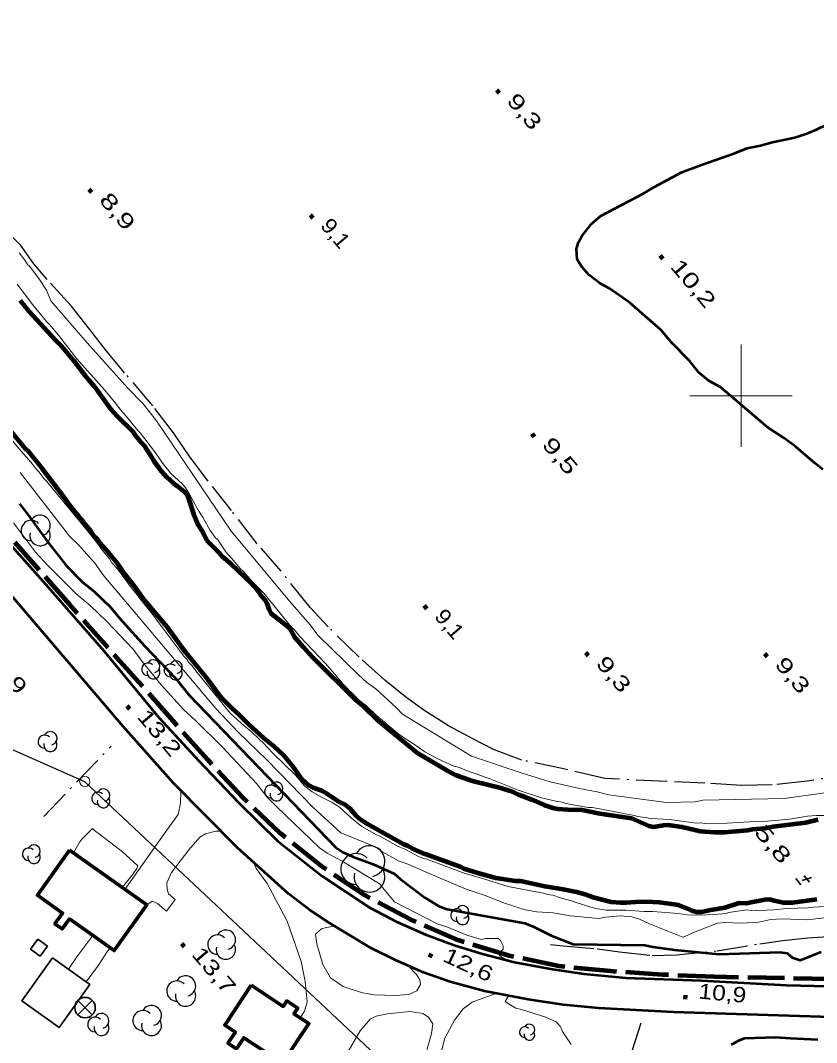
# Model space of a CAD drawing. Extents: x 386081 to 389416, y 5130568 to 5134082.
# Drawn here: x 387458.9 to 387614.8, y 5132873.4 to 5133073.4 of the extents above; entities that cross this region are included whole.
import ezdxf
from ezdxf.enums import TextEntityAlignment as Align

# ---------------------------------------------------------------- set-up
doc = ezdxf.new("R2010")
doc.units = 0
doc.header["$LTSCALE"] = 1.2
for name, pattern in [('DASH_DOUBLE_DOT', [9.2, 5, -1.2, 0.3, -1.2, 0.3, -1.2]), ('DOT_DASHED', [7.7, 5, -1.2, 0.3, -1.2]), ('LONG_DASHED', [7.5, 6, -1.5])]:
    doc.linetypes.add(name, pattern=pattern)
for name, color, linetype, lineweight in [('1', 7, 'Continuous', 53), ('19', 7, 'Continuous', 13), ('2', 7, 'Continuous', 13), ('21', 7, 'LONG_DASHED', 35), ('3', 7, 'Continuous', 140), ('31', 7, 'Continuous', 70), ('34', 7, 'Continuous', 35), ('36', 7, 'Continuous', 13), ('4', 7, 'DASH_DOUBLE_DOT', 53), ('41', 7, 'DOT_DASHED', 25), ('44', 7, 'Continuous', 25), ('61', 7, 'Continuous', 13)]:
    doc.layers.add(name, color=color, linetype=linetype, lineweight=lineweight)

msp = doc.modelspace()

# ---------------------------------------------------------------- linework, layer by layer
at = {"layer": '1'}
for points in [[(387616.03, 5132985.57), (387614.43, 5132986.79), (387610.75, 5132989.97), (387608.42, 5132991.68), (387605.23, 5132993.75), (387595.97, 5133001.64), (387593.7, 5133002.92), (387591.74, 5133004.51), (387589.9, 5133006.83), (387586.34, 5133010.5), (387584.32, 5133012.89), (387578.18, 5133018.26), (387574.25, 5133020.95), (387572.41, 5133021.93), (387570.2, 5133023.64), (387568.85, 5133025.23), (387567.93, 5133026.64), (387567.81, 5133028.72), (387568.18, 5133030.07), (387568.85, 5133031.24), (387570.75, 5133033.64), (387572.53, 5133035.17), (387580.76, 5133039.48), (387583.03, 5133040.9), (387588.43, 5133043.73), (387592.23, 5133045.21), (387598.79, 5133047.49), (387601.18, 5133048.42), (387603.82, 5133048.98), (387606.15, 5133049.59), (387610.51, 5133050.52), (387612.71, 5133051.26), (387614.61, 5133052.06), (387616.94, 5133053.17)], [(387458.75, 5132978.84), (387460.21, 5132976.98), (387464.33, 5132971.24), (387467.97, 5132966.68), (387471.02, 5132963.55), (387473.39, 5132961.68), (387476.58, 5132958.62), (387478.4, 5132956.38), (387483.21, 5132951.01), (387489.28, 5132944.68), (387491.98, 5132941.4), (387520.64, 5132911.57), (387522.05, 5132910.66), (387524.08, 5132909.74), (387527.95, 5132908.32), (387532.13, 5132906.38), (387533.33, 5132905.36), (387538.17, 5132901.7), (387540.82, 5132900.08), (387542.44, 5132899.49), (387557.68, 5132896.72), (387559.46, 5132896.05), (387562.83, 5132894.36), (387567.12, 5132892.62), (387581.13, 5132892.47), (387582.72, 5132892.13), (387587, 5132891.55), (387595.7, 5132890.68), (387607.58, 5132891.07), (387609.04, 5132890.86), (387609.98, 5132890), (387611.55, 5132889.5), (387615.67, 5132891.16)], [(387615.05, 5132873.93), (387609.66, 5132874.15), (387606.71, 5132874.39), (387600.64, 5132874.18), (387599.48, 5132873.75), (387598.07, 5132872.95)]]:
    msp.add_lwpolyline(points, dxfattribs=at)
at = {"layer": '19'}
for points in [[(387490.32, 5132922.74), (387490.29, 5132920.22), (387489.83, 5132918.01), (387487.42, 5132914.72), (387479.38, 5132903.36)], [(387483.64, 5132900.33), (387484.74, 5132901.04), (387485.73, 5132900.59), (387487.49, 5132899.12), (387489.24, 5132901.41), (387487.94, 5132902.48), (387487.62, 5132903.38), (387487.59, 5132904.65), (387488.5, 5132906.68), (387491.89, 5132911.09), (387494.06, 5132913.59), (387495.18, 5132914.22), (387497.2, 5132914.74), (387498.18, 5132914.76)], [(387513.68, 5132878.22), (387514.55, 5132879.51), (387515.07, 5132881.34), (387514.66, 5132885.34), (387513.87, 5132889.22), (387511.12, 5132897.15), (387507.22, 5132904.51), (387505.07, 5132907.48), (387504.4, 5132908.8)], [(387534.74, 5132888.46), (387536.46, 5132886.73), (387537.14, 5132885.68), (387537.23, 5132884.76), (387536.53, 5132883.53), (387534.96, 5132882.8), (387532.28, 5132882.58), (387528.12, 5132882.72), (387525.86, 5132883.09), (387522.12, 5132884.38), (387519.63, 5132886.03), (387518.15, 5132888.68), (387516.93, 5132892.68), (387516.68, 5132894.58), (387517.85, 5132895.63), (387518.86, 5132895.92), (387520.44, 5132896.19)], [(387473.11, 5132894.32), (387470, 5132890.18), (387468.36, 5132887.72)], [(387471.8, 5132885.28), (387474.24, 5132888.55), (387475.96, 5132891.26), (387476.52, 5132891.88)], [(387551.99, 5132883), (387547.36, 5132881.32), (387545.6, 5132879.97), (387543.93, 5132877.74), (387542.04, 5132874.22), (387538.36, 5132859.97), (387538, 5132857.84), (387538.64, 5132856.47), (387540.58, 5132855)], [(387510.26, 5132869.32), (387519.34, 5132865.59), (387522.64, 5132870.83), (387525.46, 5132875.69), (387527.42, 5132877.94), (387528.59, 5132878.55), (387530.76, 5132879.01), (387535.16, 5132879.47), (387537.71, 5132879.05), (387538.78, 5132878.36), (387539.66, 5132877.04), (387539.37, 5132875.13), (387538.25, 5132870.99), (387535.91, 5132860.41), (387533.49, 5132852.04), (387531.59, 5132847.16), (387528.74, 5132842.61), (387525.14, 5132837.88), (387523.49, 5132835.57)]]:
    msp.add_lwpolyline(points, dxfattribs=at)
at = {"layer": '2'}
for points in [[(387620.19, 5132922.76), (387608.44, 5132921.13), (387592.51, 5132920.84), (387591.02, 5132920.5), (387585.31, 5132920.37), (387574.12, 5132921.84), (387571.85, 5132922.47), (387568.36, 5132923.09), (387562.66, 5132924.44), (387557.15, 5132926.09), (387547.21, 5132929.44), (387533.7, 5132937.66), (387532.6, 5132938.83), (387528.5, 5132942.63), (387526.73, 5132943.83), (387525.09, 5132945.34), (387517.15, 5132953.15), (387515.62, 5132955.12), (387511.65, 5132959.72), (387500.15, 5132973.49), (387485.57, 5132995.08), (387482.94, 5132998.37), (387479.97, 5133001.5), (387471.99, 5133010.37), (387464.91, 5133018.54), (387464.02, 5133020.66), (387462.5, 5133022.91), (387460.67, 5133025.34), (387460.3, 5133025.7), (387459.81, 5133026.55), (387458.65, 5133027.95)], [(387458.27, 5133021.85), (387461.36, 5133017.79), (387464.01, 5133014.54), (387464.63, 5133013.92), (387466.36, 5133011.83), (387470, 5133007.22), (387475.37, 5133001.14), (387477.28, 5132998.87), (387478.88, 5132996.78), (387479.31, 5132996.35), (387481.91, 5132993.16), (387482.4, 5132992.67), (387485.17, 5132989.04), (387486.84, 5132986.65), (387488.44, 5132984.68), (387490.54, 5132982.84), (387491.09, 5132982.17), (387492.02, 5132980.75), (387493.75, 5132977.56), (387494.73, 5132976.08), (387496.09, 5132973.62), (387497.08, 5132972.27), (387497.57, 5132971.78), (387499.24, 5132969.26), (387500.34, 5132968.16), (387501.89, 5132966.26), (387502.63, 5132965.52), (387504.23, 5132963.68), (387506.57, 5132961.35), (387511.93, 5132954.78), (387512.49, 5132954.23), (387513.6, 5132952.88), (387518.65, 5132947.6), (387520.44, 5132945.58), (387522.1, 5132943.55), (387525.31, 5132940.36), (387526.66, 5132939.26), (387528.57, 5132937.48), (387532.76, 5132933.93), (387533.69, 5132933.25), (387536.09, 5132931.72), (387536.77, 5132931.17), (387538.12, 5132930.32), (387540.65, 5132928.91), (387543.79, 5132927.51), (387544.65, 5132927.26), (387546.75, 5132926.41), (387548.53, 5132925.86), (387550.01, 5132925.25), (387550.69, 5132925.07), (387556.54, 5132922.69), (387560.91, 5132921.29), (387563.99, 5132920.56), (387564.97, 5132920.44), (387565.71, 5132920.2), (387570.08, 5132919.42), (387570.88, 5132919.36), (387572.67, 5132919.06), (387579.07, 5132917.85), (387579.81, 5132917.6), (387582.39, 5132917.24), (387586.02, 5132917.07), (387591.19, 5132916.35), (387592.18, 5132916.36), (387592.91, 5132916.24), (387597.28, 5132916.31), (387601.59, 5132916.57), (387604.36, 5132916.64), (387609.46, 5132917.09), (387613.03, 5132917.72), (387614.75, 5132917.85), (387616.6, 5132917.85)], [(387616.47, 5132900.03), (387614.14, 5132899.9), (387613.15, 5132899.77), (387608.97, 5132899.63), (387606.39, 5132899.38), (387603.68, 5132899.25), (387603, 5132899.31), (387602.08, 5132899.24), (387601.1, 5132899.36), (387597.53, 5132898.85), (387597.1, 5132898.67), (387593.9, 5132898.41), (387593.72, 5132898.47), (387592.85, 5132898.35), (387589.47, 5132898.39), (387587.75, 5132898.63), (387582.76, 5132899.05), (387581.04, 5132899.04), (387577.47, 5132899.27), (387573.59, 5132899.32), (387571.56, 5132899.62), (387570.58, 5132899.86), (387567.5, 5132900.84), (387567.01, 5132901.08), (387564.67, 5132901.69), (387563.13, 5132902.23), (387562.14, 5132902.35), (387561.59, 5132902.54), (387554.38, 5132903.92), (387548.97, 5132905.63), (387546.01, 5132906.48), (387538.31, 5132909.34), (387537.88, 5132909.4), (387536.96, 5132909.71), (387534.18, 5132911.23), (387532.89, 5132911.78), (387529.26, 5132913.8), (387528.64, 5132914.04), (387525.74, 5132915.69), (387523.77, 5132917.29), (387521.31, 5132919.49), (387519.95, 5132920.35), (387517.73, 5132921.45), (387516.01, 5132922.43), (387514.53, 5132923.65), (387512.8, 5132925.74), (387508.36, 5132930.03), (387506.39, 5132932.12), (387505.78, 5132932.61), (387504.05, 5132934.33), (387502.75, 5132935.37), (387500.04, 5132937.82), (387493.51, 5132945.8), (387492.46, 5132947.21), (387491.9, 5132947.76), (387491.41, 5132948.5), (387490.92, 5132948.99), (387484.44, 5132957.65), (387482.28, 5132960.29), (387481.79, 5132961.03), (387480.62, 5132962.44), (387477.9, 5132966.12), (387476.85, 5132967.29), (387476.42, 5132967.97), (387474.76, 5132969.99), (387474.26, 5132970.73), (387472.04, 5132973.55), (387464.02, 5132983.26), (387463.59, 5132983.69), (387462.54, 5132985.1), (387461.86, 5132985.78), (387461.31, 5132986.58), (387460.13, 5132987.99), (387459.45, 5132988.66), (387456.62, 5132992.1)], [(387458.85, 5132984.95), (387468.51, 5132972.51), (387470.29, 5132970.79), (387473.57, 5132967.15), (387475.27, 5132964.76), (387478.1, 5132961.34), (387497.21, 5132938.76), (387501.54, 5132934.13), (387507.15, 5132928.7), (387516.18, 5132919.46), (387521.62, 5132914.43), (387528.45, 5132911.67), (387529.89, 5132910.66), (387532.93, 5132908.97), (387534.97, 5132908.25), (387538.33, 5132906.71), (387546.19, 5132903.41), (387549.93, 5132902.2), (387553.86, 5132900.59), (387557.71, 5132899.37), (387560.01, 5132898.99), (387563.21, 5132898.76), (387566.64, 5132898.17), (387572.14, 5132897.67), (387573.44, 5132897.92), (387576.33, 5132898.16), (387578.6, 5132897.98), (387580.15, 5132897.53), (387582.09, 5132896.63), (387588.61, 5132894.04), (387589.15, 5132894.19), (387590.68, 5132894.93), (387595.37, 5132896.78), (387596.75, 5132896.86), (387600.11, 5132896.74), (387603.47, 5132896.97), (387605.82, 5132897.44), (387608.14, 5132897.63), (387612.88, 5132897.38), (387619.83, 5132898.16)], [(387457.58, 5132975.09), (387461.9, 5132969.38), (387464.3, 5132966.76), (387469.83, 5132961.2), (387472.56, 5132958.92), (387475.83, 5132955.8), (387480.99, 5132950.36), (387482.75, 5132947.94), (387486.46, 5132943.4), (387490.82, 5132938.57), (387493.19, 5132936.42), (387498.46, 5132931.2), (387505.22, 5132924.01), (387507.18, 5132921.48), (387509.04, 5132919.59), (387517.46, 5132911.47), (387518.99, 5132910.45), (387521.92, 5132908.87), (387529.36, 5132904.38), (387529.82, 5132903.71), (387532.14, 5132900.93), (387540.49, 5132896.65), (387542.39, 5132896.01), (387546.34, 5132894.38), (387549.19, 5132893.58), (387550.04, 5132893.72), (387552.53, 5132893.72), (387552.88, 5132893.36), (387553.45, 5132892.3), (387553.42, 5132891.69), (387553.06, 5132891.29), (387552.69, 5132890.4), (387553.09, 5132890.13), (387554.6, 5132889.43)], [(387469.3, 5132910.54), (387470.58, 5132912.7), (387470.97, 5132913.19), (387473.01, 5132915.26), (387473.41, 5132914.86), (387474.69, 5132913.97), (387478.89, 5132910.7), (387481.9, 5132907.96), (387481.74, 5132907.48), (387481.02, 5132906.38), (387479.16, 5132904.13), (387478.68, 5132903.86)], [(387554.48, 5132882.54), (387553.83, 5132881.45), (387554.27, 5132881.08), (387555.92, 5132880.09), (387557.04, 5132879.84), (387561.81, 5132878.38), (387563.78, 5132877.44), (387564.56, 5132876.57), (387565.06, 5132875.55), (387566.75, 5132872.98)]]:
    msp.add_lwpolyline(points, dxfattribs=at)
at = {"layer": '21', "lineweight": 140}
msp.add_lwpolyline([(387635.49, 5132885.42), (387594.79, 5132886.23), (387584.62, 5132886.66), (387574.46, 5132887.33), (387564.34, 5132888.32), (387554.38, 5132890.42), (387544.65, 5132893.4), (387535.32, 5132897.47), (387526.31, 5132902.21), (387517.88, 5132907.91), (387509.93, 5132914.25), (387502.55, 5132921.26), (387495.59, 5132928.69), (387488.81, 5132936.28), (387482.1, 5132943.93), (387468.55, 5132959.12), (387455.1, 5132974.41), (387448.15, 5132981.84), (387440.84, 5132988.93), (387433.32, 5132995.78)], dxfattribs=at)
at = {"layer": '21', "linetype": 'Continuous', "lineweight": 53}
for points in [[(387449.66, 5132978.96), (387463.93, 5132963.05), (387475.24, 5132950.05), (387486.05, 5132937), (387493.88, 5132928.51), (387501.7, 5132920.3), (387509.31, 5132912.8), (387517.97, 5132905.98), (387527.26, 5132899.84), (387532.62, 5132896.99), (387538.21, 5132894.51), (387544.02, 5132892.37), (387549.41, 5132890.72), (387555.62, 5132889.13), (387563.09, 5132887.76), (387569.23, 5132886.86), (387577.44, 5132886.05), (387592.23, 5132885.51), (387608.92, 5132884.63), (387641.54, 5132883.84)], [(387619.65, 5132878.32), (387586.75, 5132879.34), (387572.07, 5132880.13), (387565.25, 5132880.8), (387558.33, 5132881.82), (387549.79, 5132883.42), (387543.05, 5132885.26), (387537.86, 5132887.12), (387532.35, 5132889.49), (387527.6, 5132891.88), (387519.37, 5132896.83), (387515.52, 5132899.34), (387511.31, 5132902.55), (387501.4, 5132911.53), (387488.9, 5132924.18), (387479.07, 5132935.25), (387453.27, 5132965.41)]]:
    msp.add_lwpolyline(points, dxfattribs=at)
at = {"layer": '3'}
for p, q in [((387552.11, 5133059.87), (387552.62, 5133059.26)), ((387472.34, 5133040.42), (387472.85, 5133039.81)), ((387515.66, 5133035.39), (387516.17, 5133034.78)), ((387584.15, 5133027.41), (387584.66, 5133026.8)), ((387559.01, 5132992.56), (387559.52, 5132991.95)), ((387537.98, 5132958.91), (387538.49, 5132958.3)), ((387569.57, 5132949.73), (387570.08, 5132949.12)), ((387604.61, 5132949.53), (387605.12, 5132948.92)), ((387479.77, 5132939.3), (387480.28, 5132938.69)), ((387490.44, 5132892.79), (387490.95, 5132892.18)), ((387538.79, 5132890.65), (387539.51, 5132890.31)), ((387588.69, 5132882.32), (387589.48, 5132882.24))]:
    msp.add_line(p, q, dxfattribs=at)
at = {"layer": '3', "lineweight": 35}
for p, q in [((387610.69, 5132905.49), (387611.73, 5132904.27)), ((387613.79, 5132905.7), (387611.97, 5132905.13)), ((387612.36, 5132905.99), (387613.37, 5132904.8))]:
    msp.add_line(p, q, dxfattribs=at)
at = {"layer": '31'}
for points in [[(387468.56, 5132911.07), (387483.64, 5132900.33), (387477.26, 5132891.37), (387468.5, 5132897.59), (387467.08, 5132895.62), (387465.68, 5132896.62), (387467.17, 5132898.71), (387462.25, 5132902.21)], [(387504.07, 5132884.61), (387510.35, 5132880.46), (387511.06, 5132881.55), (387513.22, 5132880.13), (387512.48, 5132879.01), (387515.39, 5132877.09), (387510.26, 5132869.32), (387502.65, 5132874.34), (387501.21, 5132872.17), (387499.56, 5132873.25), (387501.01, 5132875.44), (387498.92, 5132876.82)]]:
    msp.add_lwpolyline(points, close=True, dxfattribs=at)
at = {"layer": '31', "lineweight": 35}
for points in [[(387464.2, 5132892.24), (387462.76, 5132890.3), (387460.92, 5132891.66), (387462.36, 5132893.59)], [(387465.2, 5132889.96), (387472.5, 5132884.76), (387466.51, 5132876.34), (387459.21, 5132881.55)]]:
    msp.add_lwpolyline(points, close=True, dxfattribs=at)
at = {"layer": '34'}
for p, q in [((387470.16, 5132881.62), (387473, 5132878.8)), ((387472.99, 5132881.63), (387470.17, 5132878.79))]:
    msp.add_line(p, q, dxfattribs=at)
msp.add_circle((387471.58, 5132880.221), 2, dxfattribs=at)
at = {"layer": '36', "lineweight": 25}
msp.add_lwpolyline([(386529.48, 5133338.34), (386646.14, 5133320.91), (386734.05, 5133307.9), (386763.33, 5133288.82), (386823.06, 5133250.19), (386965.77, 5133157.68), (387040.78, 5133098.87), (387093.59, 5133057.78), (387159.68, 5133026.76), (387228.64, 5132973.67), (387297.42, 5132941.46), (387339.88, 5132913.57), (387352.13, 5132976.96), (387402.17, 5132955.12), (387471.5, 5132924.49), (387529.57, 5132869.95)], dxfattribs=at)
at = {"layer": '36'}
msp.add_circle((387471.518, 5132924.47), 1, dxfattribs=at)
at = {"layer": '4', "linetype": 'Continuous', "lineweight": 90}
for points in [[(387458.87, 5133018.62), (387460.6, 5133016.53), (387465.78, 5133010.87), (387467.01, 5133009.65), (387469.3, 5133006.88), (387471.58, 5133003.87), (387472.26, 5133003.19), (387473.43, 5133001.78), (387476.58, 5132997.42), (387477.87, 5132996.01), (387480.9, 5132993), (387481.39, 5132992.26), (387482.56, 5132990.85), (387483.18, 5132990.23), (387484.66, 5132987.9), (387485.03, 5132987.16), (387486.14, 5132985.69), (387487.5, 5132984.09), (387488.86, 5132982.86), (387489.66, 5132982.31), (387491.08, 5132981.14), (387491.63, 5132980.47), (387492.8, 5132976.84), (387493.73, 5132974.69), (387494.35, 5132973.7), (387495.39, 5132971.68)], [(387522.65, 5132919.82), (387521.42, 5132920.43), (387518.83, 5132922.15), (387517.96, 5132922.64), (387516.24, 5132923.25), (387515.38, 5132923.73), (387514.02, 5132924.96), (387512.35, 5132927.36), (387510.51, 5132929.56), (387508.59, 5132931.34), (387506.5, 5132933.06), (387503.66, 5132935.63), (387501.69, 5132937.6), (387500.39, 5132938.76), (387498.42, 5132940.73), (387497.8, 5132941.46), (387495.71, 5132944.41), (387491.33, 5132949.75), (387488, 5132954.3), (387483.31, 5132959.82), (387481.21, 5132962.77), (387479.05, 5132965.53), (387477.94, 5132967.13), (387475.78, 5132969.77), (387474.49, 5132971.18), (387473.93, 5132971.98), (387473.25, 5132972.66), (387472.7, 5132973.46), (387471.53, 5132974.87), (387471.09, 5132975.55), (387470.54, 5132976.1), (387470.11, 5132976.77), (387469.49, 5132977.39), (387468.5, 5132978.62), (387467.64, 5132979.97), (387463.26, 5132985.68), (387460.54, 5132989), (387459.86, 5132989.68), (387456.78, 5132993.36)], [(387495.39, 5132971.68), (387497.86, 5132969.22), (387498.48, 5132968.48), (387500.14, 5132967.07), (387504.09, 5132963.27), (387505.2, 5132962.04), (387506.12, 5132960.75), (387506.74, 5132960.02), (387507.23, 5132959.16), (387507.54, 5132958.23), (387507.97, 5132957.43), (387511.55, 5132954.61), (387512.54, 5132952.89), (387514.26, 5132950.81), (387516.05, 5132948.91), (387524.43, 5132940.56), (387525.91, 5132939.34), (387528.93, 5132936.33), (387536.57, 5132930.08), (387542.48, 5132926.66), (387544.09, 5132925.8), (387544.95, 5132925.44), (387547.6, 5132924.52), (387552.96, 5132923.25), (387554.8, 5132922.64), (387555.6, 5132922.33), (387556.4, 5132921.91), (387558.99, 5132920.93), (387561.39, 5132919.89), (387563.18, 5132919.35), (387564.1, 5132919.16), (387566.01, 5132918.99), (387568.9, 5132918.94), (387572.35, 5132918.21), (387578.57, 5132917.31), (387581.95, 5132915.78), (387582.88, 5132915.6), (387584.79, 5132915.92), (387585.71, 5132915.98), (387588.42, 5132915.62), (387591.99, 5132914.77), (387594.82, 5132914.54), (387596.79, 5132914.54), (387601.34, 5132914.93), (387602.26, 5132915.12), (387604.72, 5132915.37), (387606.26, 5132915.68), (387612.66, 5132916.44), (387615.12, 5132917.07)], [(387614.81, 5132901.39), (387610.08, 5132900.7), (387608.29, 5132900.75), (387606.45, 5132901.11), (387605.58, 5132901.36), (387604.66, 5132901.29), (387601.03, 5132900.6), (387599.62, 5132900.66), (387596.85, 5132899.73), (387594.08, 5132899.29), (387592.23, 5132898.91), (387591.25, 5132898.91), (387590.39, 5132899.15), (387589.59, 5132899.58), (387587.8, 5132900.25), (387584.05, 5132900.79), (387581.34, 5132900.9), (387579.37, 5132900.89), (387577.46, 5132900.7), (387576.48, 5132900.7), (387574.57, 5132900.87), (387571.06, 5132901.78), (387569.46, 5132902.39), (387567.8, 5132902.82), (387565.15, 5132903.36), (387561.58, 5132903.96), (387556.84, 5132904.99), (387555.85, 5132904.99), (387551.97, 5132905.53), (387548.46, 5132906.56), (387545.75, 5132907.41), (387545.01, 5132907.78), (387538.18, 5132910.28), (387535.59, 5132911.38), (387534.73, 5132911.87), (387533.86, 5132912.23), (387526.84, 5132916.14), (387525.3, 5132917.19), (387524.56, 5132917.8), (387523.39, 5132919.21), (387522.65, 5132919.82)]]:
    msp.add_lwpolyline(points, dxfattribs=at)
at = {"layer": '41'}
msp.add_line((387463.5, 5132917.66), (387476.71, 5132931.41), dxfattribs=at)
for points in [[(387623.38, 5132926.11), (387612.95, 5132924.57), (387606.08, 5132923.81), (387600.06, 5132923.67), (387592.94, 5132924.14), (387585.45, 5132924.48), (387573.3, 5132925.05), (387565.56, 5132926.87), (387557.08, 5132928.68), (387551.55, 5132930.75), (387547.5, 5132932.82), (387542.7, 5132935.38), (387537.91, 5132938.43), (387534.35, 5132941), (387530.29, 5132944.3), (387525.25, 5132948.83), (387519.19, 5132954.73), (387515.62, 5132958.53), (387509.96, 5132965.64), (387505.29, 5132971.03), (387500.24, 5132977.52), (387495.69, 5132983.28), (387492.12, 5132988.06), (387488.92, 5132992.72), (387484.86, 5132997.99), (387479.32, 5133004.49), (387475.62, 5133008.91), (387472.54, 5133012.95), (387468.85, 5133017.61), (387464.17, 5133022.76), (387461.58, 5133025.83), (387459, 5133029.39), (387454.51, 5133033.91)], [(387562.72, 5132892.55), (387565.17, 5132892.31), (387571.91, 5132891.73), (387576.21, 5132891.13), (387582.58, 5132890.42), (387587.36, 5132890.56), (387595.32, 5132891.34), (387603.65, 5132892.73), (387608.19, 5132893.36), (387613.09, 5132893.87), (387619.1, 5132894.26)], [(387571.83, 5132850.33), (387575.8, 5132863), (387580.42, 5132877.24)]]:
    msp.add_lwpolyline(points, dxfattribs=at)
at = {"layer": '44'}
for centre, radius, start, end in [((387462.774, 5132974.614), 1.998, 282.26917, 149.72626), ((387462.774, 5132974.614), 1.998, 282.26917, 149.72626), ((387461.056, 5132973.615), 1.998, 44.11537, 269.80396), ((387461.056, 5132973.615), 1.998, 44.11537, 269.80396), ((387462.774, 5132972.616), 1.998, 166.93686, 29.62122), ((387462.774, 5132972.616), 1.998, 166.93686, 29.62122), ((387484.979, 5132947.06), 1.243, 282.26917, 149.72626), ((387483.91, 5132946.438), 1.243, 44.11537, 269.80396), ((387484.979, 5132945.817), 1.243, 166.93686, 29.62122), ((387488.3, 5132946.238), 1.243, 44.11537, 269.80396), ((387489.369, 5132945.617), 1.243, 166.93686, 29.62122), ((387489.369, 5132946.86), 1.243, 282.26917, 149.72626), ((387464.793, 5132932.939), 1.3, 282.26917, 149.72626), ((387463.675, 5132932.29), 1.3, 44.11537, 269.80396), ((387464.793, 5132931.64), 1.3, 166.93686, 29.62122), ((387509.039, 5132923.14), 1.243, 282.26917, 149.72626), ((387474.124, 5132921.188), 1.234, 44.11537, 269.80396), ((387475.186, 5132921.805), 1.234, 282.26917, 149.72626), ((387507.97, 5132922.518), 1.243, 44.11537, 269.80396), ((387509.039, 5132921.897), 1.243, 166.93686, 29.62122), ((387475.186, 5132920.571), 1.234, 166.93686, 29.62122), ((387460.531, 5132910.248), 1.218, 44.11537, 269.80396), ((387461.579, 5132909.639), 1.218, 166.93686, 29.62122), ((387461.579, 5132910.857), 1.218, 282.26917, 149.72626), ((387524.663, 5132907.359), 3.022, 44.11537, 269.80396), ((387527.262, 5132908.87), 3.022, 282.26917, 149.72626), ((387527.262, 5132905.847), 3.022, 166.93686, 29.62122), ((387544.41, 5132898.318), 1.243, 44.11537, 269.80396), ((387545.479, 5132897.697), 1.243, 166.93686, 29.62122), ((387545.479, 5132898.94), 1.243, 282.26917, 149.72626), ((387497.496, 5132892.553), 1.907, 44.11537, 269.80396), ((387499.137, 5132893.507), 1.907, 282.26917, 149.72626), ((387499.137, 5132891.6), 1.907, 166.93686, 29.62122), ((387491.249, 5132884.457), 1.985, 282.26917, 149.72626), ((387489.542, 5132883.465), 1.985, 44.11537, 269.80396), ((387491.249, 5132882.473), 1.985, 166.93686, 29.62122), ((387484.578, 5132878.674), 1.959, 282.26917, 149.72626), ((387473.556, 5132876.913), 1.455, 44.11537, 269.80396), ((387474.808, 5132877.641), 1.455, 282.26917, 149.72626), ((387482.893, 5132877.694), 1.959, 44.11537, 269.80396), ((387474.808, 5132876.186), 1.455, 166.93686, 29.62122), ((387484.578, 5132876.715), 1.959, 166.93686, 29.62122), ((387557.667, 5132875.404), 1.046, 44.11537, 269.80396), ((387557.667, 5132875.404), 1.046, 44.11537, 269.80396), ((387558.567, 5132875.927), 1.046, 282.26917, 149.72626), ((387558.567, 5132875.927), 1.046, 282.26917, 149.72626), ((387558.567, 5132874.881), 1.046, 166.93686, 29.62122), ((387558.567, 5132874.881), 1.046, 166.93686, 29.62122)]:
    msp.add_arc(centre, radius, start, end, dxfattribs=at)
at = {"layer": '61'}
for p, q in [((387600, 5132990), (387600, 5133010)), ((387590, 5133000), (387610, 5133000))]:
    msp.add_line(p, q, dxfattribs=at)

# ---------------------------------------------------------------- texts
at = {"layer": '3'}
for s, rotation, width, p in [('9,3    ', 310.294, 1.4, (387553.94, 5133057.65)), ('8,9    ', 310.294, 1.45, (387474.17, 5133038.2)), ('9,1    ', 310.294, 1.1, (387517.49, 5133033.17)), ('10,2   ', 310.294, 1.4, (387585.98, 5133025.19)), ('9,5    ', 310.294, 1.45, (387560.84, 5132990.34)), ('9,1    ', 310.294, 1.1, (387539.81, 5132956.69)), ('12,9   ', 310.294, 1.4, (387451.18, 5132949.57)), ('9,3    ', 310.294, 1.4, (387571.4, 5132947.51)), ('9,3    ', 310.294, 1.4, (387606.44, 5132947.31)), ('13,2   ', 310.294, 1.35, (387481.6, 5132937.08)), ('13,7   ', 310.294, 1.35, (387492.27, 5132890.57)), ('12,6   ', 335.17, 1.3, (387541.38, 5132889.41)), ('10,9   ', 354.687, 1.2, (387591.55, 5132882.01))]:
    msp.add_text(s, height=3, rotation=rotation, dxfattribs=dict(at, width=width)).set_placement(p)
at = {"layer": '3', "width": 1.5}
msp.add_text('    5,8', height=3, rotation=310.294, dxfattribs=at).set_placement((387602.94, 5132913.835), align=Align.CENTER)

doc.saveas('drawing.dxf')
